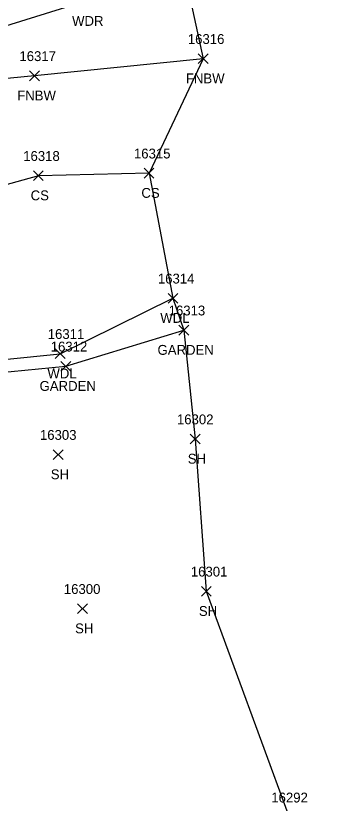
# Model space of a CAD drawing. Extents: x 1439173 to 1457902, y 641926 to 659889.
# Drawn here: x 1445892.1 to 1445957, y 655361.3 to 655521.3 of the extents above; entities that cross this region are included whole.
import ezdxf

# ---------------------------------------------------------------- set-up
doc = ezdxf.new("R2010")
doc.units = 0
for name, color, linetype in [('L_A', 7, 'Continuous'), ('L_I', 7, 'Continuous'), ('L_TIC', 7, 'Continuous'), ('LAPB', 7, 'Continuous'), ('LAWA', 7, 'Continuous'), ('LELB', 7, 'Continuous'), ('LFNC', 7, 'Continuous'), ('LSOGP', 7, 'Continuous')]:
    doc.layers.add(name, color=color, linetype=linetype)

msp = doc.modelspace()

# ---------------------------------------------------------------- linework, layer by layer
at = {"layer": 'L_TIC'}
for points in [[(1445929.19, 655511.6), (1445931.19, 655513.6)], [(1445931.19, 655511.6), (1445929.19, 655513.6)], [(1445894.89, 655508.12), (1445896.89, 655510.12)], [(1445896.89, 655508.12), (1445894.89, 655510.12)], [(1445895.67, 655487.83), (1445897.67, 655489.83)], [(1445897.67, 655487.83), (1445895.67, 655489.83)], [(1445918.18, 655488.33), (1445920.18, 655490.33)], [(1445920.18, 655488.33), (1445918.18, 655490.33)], [(1445923.04, 655462.92), (1445925.04, 655464.92)], [(1445925.04, 655462.92), (1445923.04, 655464.92)], [(1445925.23, 655456.43), (1445927.23, 655458.43)], [(1445927.23, 655456.43), (1445925.23, 655458.43)], [(1445900.09, 655451.65), (1445902.09, 655453.65)], [(1445902.09, 655451.65), (1445900.09, 655453.65)], [(1445901.25, 655449.1), (1445903.25, 655451.1)], [(1445903.25, 655449.1), (1445901.25, 655451.1)], [(1445927.56, 655434.31), (1445929.56, 655436.31)], [(1445929.56, 655434.31), (1445927.56, 655436.31)], [(1445899.71, 655431.15), (1445901.71, 655433.15)], [(1445901.71, 655431.15), (1445899.71, 655433.15)], [(1445929.82, 655403.37), (1445931.82, 655405.37)], [(1445931.82, 655403.37), (1445929.82, 655405.37)], [(1445904.65, 655399.83), (1445906.65, 655401.83)], [(1445906.65, 655399.83), (1445904.65, 655401.83)]]:
    msp.add_lwpolyline(points, dxfattribs=at)
at = {"layer": 'LAPB'}
msp.add_lwpolyline([(1445957.03, 655234.22), (1445939.61, 655231.1), (1445907.44, 655226.21), (1445881.23, 655222.49), (1445878.46, 655241.23), (1445879.97, 655275.36), (1445877.85, 655314.23), (1445878.99, 655350.63), (1445861.42, 655393.11), (1445861.19, 655426.33), (1445852.21, 655444.47), (1445868.86, 655446.87), (1445902.25, 655450.1), (1445926.23, 655457.43)], dxfattribs=at)
at = {"layer": 'LAWA'}
for points in [[(1445818.49, 655306.03), (1445811.85, 655347.78), (1445805.35, 655393.72), (1445799.44, 655439.82), (1445808.42, 655465.3), (1445815.09, 655489.17), (1445820.92, 655495.83), (1445836.71, 655508.11), (1445851.18, 655505.71), (1445876.06, 655514.94), (1445906.17, 655524.27), (1445922.86, 655546.22)], [(1445872.31, 655258.74), (1445872.46, 655274.91), (1445869.84, 655313.66), (1445868.42, 655349.68), (1445856.2, 655390.66), (1445851.81, 655425.23), (1445845.42, 655448.18), (1445868.02, 655449.33), (1445901.09, 655452.65), (1445924.04, 655463.92)]]:
    msp.add_lwpolyline(points, dxfattribs=at)
at = {"layer": 'LELB'}
msp.add_lwpolyline([(1445919.18, 655489.33), (1445896.67, 655488.83), (1445858.69, 655478.29), (1445831.3, 655489.02)], dxfattribs=at)
at = {"layer": 'LFNC'}
msp.add_lwpolyline([(1445930.19, 655512.6), (1445895.89, 655509.12), (1445853.4, 655504.98)], dxfattribs=at)
at = {"layer": 'LSOGP'}
msp.add_lwpolyline([(1445880.91, 655687.15), (1445881.12, 655661.81), (1445893.12, 655635.54), (1445893.74, 655611.47), (1445899.76, 655599.02), (1445905.02, 655584.46), (1445906.6, 655578.27), (1445909.58, 655574.77), (1445910.87, 655573.04), (1445912.13, 655571.57), (1445916.79, 655559.31), (1445918.14, 655556.82), (1445918.35, 655554.62), (1445923.29, 655546.93), (1445922.86, 655546.22), (1445930.19, 655512.59), (1445919.17, 655489.32), (1445924.04, 655463.92), (1445926.23, 655457.43), (1445928.55, 655435.31), (1445930.82, 655404.37), (1445947.65, 655358.46)], dxfattribs=at)

# ---------------------------------------------------------------- texts
at = {"layer": 'L_A'}
for s, p in [('WDR', (1445903.53, 655519.27)), ('FNBW', (1445926.66, 655507.6)), ('FNBW', (1445892.37, 655504.12)), ('CS', (1445917.62, 655484.33)), ('CS', (1445895.11, 655483.83)), ('WDL', (1445921.46, 655458.92)), ('GARDEN', (1445920.9, 655452.43)), ('WDL', (1445898.51, 655447.65)), ('GARDEN', (1445896.92, 655445.1)), ('SH', (1445927.04, 655430.31)), ('SH', (1445899.2, 655427.15)), ('SH', (1445929.31, 655399.37)), ('SH', (1445904.14, 655395.83))]:
    msp.add_text(s, height=2, dxfattribs=at).set_placement(p)
at = {"layer": 'L_I'}
for s, p in [('16316', (1445927.06, 655515.6)), ('16317', (1445892.82, 655512.12)), ('16315', (1445916.1, 655492.33)), ('16318', (1445893.59, 655491.83)), ('16314', (1445920.97, 655466.92)), ('16313', (1445923.16, 655460.43)), ('16311', (1445898.58, 655455.65)), ('16312', (1445899.18, 655453.1)), ('16302', (1445924.84, 655438.31)), ('16303', (1445896.99, 655435.15)), ('16301', (1445927.67, 655407.37)), ('16300', (1445901.85, 655403.83)), ('16292', (1445944.02, 655361.46))]:
    msp.add_text(s, height=2, dxfattribs=at).set_placement(p)

doc.saveas('drawing.dxf')
